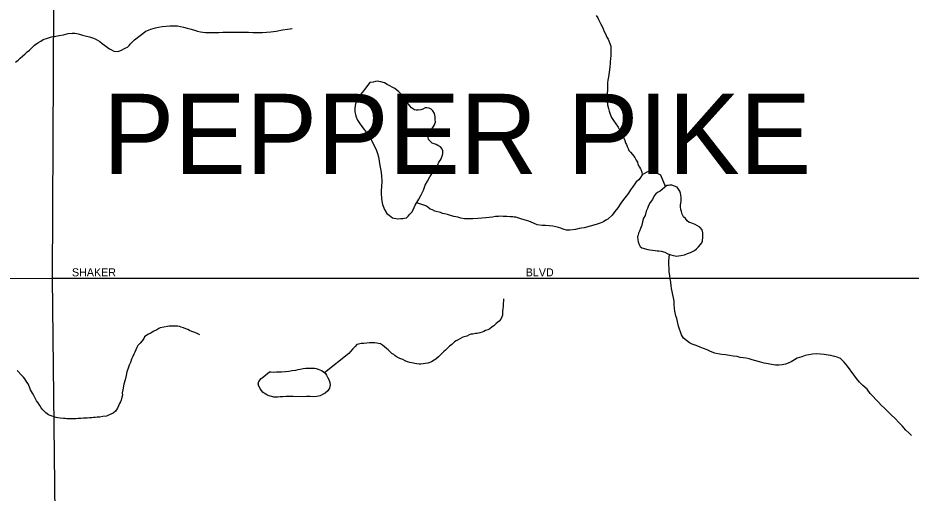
# Model space of a CAD drawing. Extents: x 2010165 to 2382125, y 1060529 to 1407316.
# Drawn here: x 2252478 to 2258056, y 1267561 to 1270526 of the extents above; entities that cross this region are included whole.
import ezdxf

# ---------------------------------------------------------------- set-up
doc = ezdxf.new("R2010")
doc.units = 0
for name, color, linetype in [('GM_X_City_Street', 7, 'Continuous'), ('GM_X_City_Street_Text', 7, 'Continuous'), ('GM_X_Corporation_Text', 7, 'Continuous'), ('GM_X_Minor_Lake', 7, 'Continuous'), ('GM_X_Minor_River', 7, 'Continuous')]:
    doc.layers.add(name, color=color, linetype=linetype)

msp = doc.modelspace()

# ---------------------------------------------------------------- linework, layer by layer
at = {"layer": 'GM_X_City_Street'}
for points in [[(2252981.9, 1262993.5), (2252954.4, 1263068.8), (2252915.1, 1263113.3), (2252871.7, 1263140.8), (2252824, 1263149.3), (2252816.6, 1263241.5), (2252814.5, 1263336.9), (2252745.1, 1264488.8), (2252695.1, 1268900.8), (2252718.3, 1273615)], [(2247545.9, 1268873.2), (2252695.1, 1268900.8), (2259629.6, 1268902.2)]]:
    msp.add_lwpolyline(points, dxfattribs=at)
at = {"layer": 'GM_X_Minor_Lake'}
for points in [[(2254676.4, 1270122.1), (2254643.8, 1270079.9), (2254629.9, 1270061.8), (2254616, 1270045.6), (2254604.1, 1270031.4), (2254596.2, 1270015.3), (2254588.3, 1269997.2), (2254584.4, 1269979.1), (2254582.6, 1269961), (2254582.8, 1269940.9), (2254589.1, 1269912.8), (2254599.3, 1269886.7), (2254611.5, 1269868.7), (2254625.8, 1269848.7), (2254640, 1269828.7), (2254654.2, 1269812.7), (2254664.4, 1269794.7), (2254676.6, 1269780.7), (2254679.6, 1269775.3)], [(2254917.7, 1269987.3), (2254909.6, 1269997.3), (2254901.4, 1270009.3), (2254893.3, 1270021.3), (2254879.1, 1270035.3), (2254866.9, 1270053.3), (2254856.7, 1270065.3), (2254844.6, 1270075.2), (2254832.5, 1270085.2), (2254784.1, 1270111), (2254767.9, 1270120.9), (2254745.8, 1270126.8), (2254731.7, 1270128.7), (2254721.6, 1270130.7), (2254711.6, 1270128.6), (2254697.6, 1270124.5), (2254677.5, 1270122.3), (2254676.4, 1270122.1)], [(2254679.6, 1269775.3), (2254717.5, 1269698.6), (2254723.6, 1269680.6), (2254729.9, 1269658.5), (2254734.1, 1269632.4), (2254738.4, 1269604.3), (2254744.7, 1269574.2), (2254749, 1269542.1), (2254751.3, 1269505.9), (2254747.8, 1269445.6), (2254748, 1269429.6), (2254748.2, 1269401.4), (2254750.4, 1269381.3), (2254754.6, 1269361.3), (2254766.9, 1269331.2), (2254783.2, 1269305.2), (2254797.4, 1269295.2), (2254807.5, 1269287.3), (2254817.6, 1269279.3), (2254827.6, 1269275.4), (2254841.7, 1269273.4), (2254851.8, 1269271.5), (2254869.8, 1269273.6), (2254881.9, 1269273.7), (2254891.9, 1269275.8), (2254905.9, 1269277.9), (2254915.9, 1269288), (2254925.8, 1269302.1), (2254937.7, 1269314.3), (2254947.6, 1269328.4), (2254959.4, 1269356.6), (2254983.2, 1269394.9), (2254997, 1269421.1), (2255010.8, 1269451.4), (2255022.6, 1269481.6), (2255036.4, 1269507.8), (2255050.2, 1269534), (2255064.1, 1269552.2), (2255076, 1269568.4), (2255085.9, 1269582.5), (2255093.8, 1269596.6), (2255101.8, 1269608.7), (2255107.6, 1269624.8), (2255115.6, 1269636.9), (2255121.5, 1269647), (2255125.4, 1269659.1), (2255129.3, 1269669.2), (2255131.3, 1269679.2), (2255131.1, 1269697.3), (2255124.9, 1269711.4), (2255116.8, 1269721.4), (2255100.7, 1269729.3), (2255090.6, 1269735.2), (2255066.4, 1269745.1), (2255052.2, 1269757.1), (2255042.1, 1269767.1), (2255040, 1269779.1), (2255039.9, 1269791.2), (2255041.8, 1269801.2), (2255049.7, 1269817.4), (2255061.6, 1269829.5), (2255073.5, 1269847.7), (2255079.5, 1269857.8), (2255085.3, 1269877.9), (2255085.2, 1269889.9), (2255085, 1269908), (2255082.9, 1269918.1), (2255080.8, 1269930.1), (2255070.7, 1269946.1), (2255058.5, 1269956.1), (2255046.4, 1269962), (2255032.3, 1269963.9), (2255022.3, 1269963.9), (2255006.3, 1269955.7), (2254994.3, 1269951.6), (2254978.3, 1269949.5), (2254966.2, 1269949.4), (2254956.1, 1269951.4), (2254935.9, 1269965.3), (2254925.8, 1269977.3), (2254917.7, 1269987.3)], [(2256530.5, 1269479.6), (2256488.6, 1269445.1), (2256472.7, 1269437), (2256462.7, 1269428.9), (2256452.8, 1269414.7), (2256440.9, 1269392.6), (2256427, 1269374.4), (2256417.2, 1269354.2), (2256409.3, 1269336.1), (2256401.4, 1269319.9), (2256395.6, 1269293.8), (2256385.7, 1269275.6), (2256379.9, 1269253.5), (2256374.1, 1269233.3), (2256366.2, 1269211.2), (2256360.4, 1269195.1), (2256354.4, 1269183), (2256352.5, 1269170.9), (2256348.6, 1269160.8), (2256348.8, 1269140.8), (2256350.9, 1269128.7), (2256357.1, 1269112.7), (2256365.2, 1269098.7), (2256375.3, 1269090.7), (2256411.6, 1269080.9), (2256425.6, 1269079), (2256441.7, 1269077.1), (2256457.8, 1269075.2), (2256469.9, 1269073.2), (2256481.9, 1269073.3), (2256496, 1269069.4), (2256518.1, 1269063.5), (2256536.3, 1269053.6), (2256556.4, 1269047.7), (2256570.5, 1269043.8), (2256582.6, 1269041.8), (2256592.7, 1269039.9), (2256604.7, 1269042), (2256618.7, 1269044.1), (2256640.8, 1269048.2), (2256660.8, 1269056.4), (2256678.8, 1269062.6), (2256702.8, 1269074.8), (2256716.7, 1269084.9), (2256728.7, 1269097.1), (2256740.6, 1269111.2), (2256748.5, 1269121.3), (2256754.4, 1269135.4), (2256756.2, 1269157.5), (2256756, 1269185.6), (2256751.8, 1269203.7), (2256737.6, 1269219.7), (2256707.3, 1269237.6), (2256687.2, 1269245.5), (2256671.1, 1269249.4), (2256656.9, 1269259.3), (2256646.8, 1269273.3), (2256634.6, 1269285.3), (2256626.5, 1269301.3), (2256622.3, 1269317.4), (2256618.2, 1269329.4), (2256616, 1269347.5), (2256615.9, 1269359.6), (2256617.8, 1269369.6), (2256619.7, 1269379.7), (2256619.6, 1269393.7), (2256619.5, 1269407.8), (2256617.4, 1269419.8), (2256615.3, 1269431.9), (2256611.1, 1269443.9), (2256594.8, 1269469.9), (2256578.7, 1269475.8), (2256562.6, 1269481.8), (2256550.6, 1269481.7), (2256540.5, 1269479.6), (2256530.5, 1269479.6)], [(2254049.4, 1268317.7), (2254059.1, 1268317.8), (2254075.2, 1268315.9), (2254093.3, 1268318), (2254109.3, 1268318.1), (2254125.4, 1268318.2), (2254149.5, 1268320.4), (2254169.5, 1268322.5), (2254191.6, 1268324.7), (2254213.7, 1268326.9), (2254229.7, 1268331), (2254241.7, 1268333.1), (2254259.8, 1268337.2), (2254275.8, 1268339.3), (2254287.8, 1268339.4), (2254299.9, 1268339.5), (2254320, 1268339.6), (2254330, 1268339.7), (2254342.1, 1268337.8), (2254354.1, 1268333.8), (2254364.2, 1268329.9), (2254374.3, 1268325.9), (2254384.4, 1268319.9), (2254398.6, 1268306), (2254406.7, 1268296), (2254412.8, 1268284), (2254421, 1268269.9), (2254427.2, 1268249.9), (2254429.3, 1268235.8), (2254427.4, 1268225.8), (2254423.5, 1268215.7), (2254413.6, 1268199.6), (2254397.7, 1268183.4), (2254381.7, 1268175.2), (2254365.7, 1268167.1), (2254345.6, 1268162.9), (2254323.6, 1268160.8), (2254303.5, 1268162.7), (2254281.4, 1268162.5), (2254257.3, 1268162.4), (2254197.1, 1268164)], [(2254197.1, 1268164), (2254195, 1268164), (2254179, 1268163.9), (2254152.9, 1268163.7), (2254132.8, 1268161.5), (2254116.7, 1268161.4), (2254102.7, 1268159.3), (2254092.7, 1268159.3), (2254076.6, 1268159.2), (2254064.5, 1268163.1), (2254054.5, 1268165), (2254042.4, 1268169), (2254032.3, 1268174.9), (2254022.2, 1268180.9), (2254010.1, 1268188.9), (2253997.9, 1268202.8), (2253991.8, 1268212.8), (2253983.6, 1268226.9), (2253979.5, 1268242.9), (2253983.4, 1268257), (2253997.3, 1268275.2), (2254003.3, 1268279.2), (2254049.4, 1268317.7)]]:
    msp.add_lwpolyline(points, dxfattribs=at)
at = {"layer": 'GM_X_Minor_River'}
for points in [[(2256089.4, 1270541.6), (2256099.5, 1270525.6), (2256103.6, 1270515.6), (2256109.8, 1270503.6), (2256115.9, 1270491.6), (2256124.1, 1270475.5), (2256132.3, 1270457.5), (2256140.4, 1270441.5), (2256148.6, 1270425.5), (2256156.8, 1270405.4), (2256165, 1270393.4), (2256169.1, 1270383.4), (2256181.4, 1270349.3), (2256181.5, 1270337.3), (2256181.7, 1270315.2), (2256181.9, 1270293.1), (2256178.1, 1270268.9), (2256176.2, 1270254.8), (2256176.4, 1270240.8), (2256174.5, 1270220.7), (2256172.7, 1270202.6), (2256170.8, 1270186.5), (2256167.1, 1270158.3), (2256163.2, 1270136.2), (2256161.4, 1270120.1), (2256159.5, 1270106), (2256159.6, 1270090), (2256159.8, 1270071.9), (2256157.9, 1270057.8), (2256158.1, 1270041.7), (2256158.2, 1270023.6), (2256158.4, 1270007.6), (2256160.5, 1269995.5), (2256160.6, 1269983.5), (2256166.8, 1269961.4), (2256171, 1269943.3), (2256177.2, 1269925.3), (2256185.4, 1269905.3), (2256197.6, 1269885.3), (2256211.8, 1269865.2), (2256226.1, 1269843.2), (2256238.3, 1269823.2), (2256248.5, 1269803.2), (2256258.7, 1269785.2), (2256269, 1269761.1), (2256273.1, 1269747.1), (2256279.2, 1269735.1), (2256283.4, 1269723.1), (2256289.5, 1269711), (2256293.6, 1269699), (2256303.8, 1269687), (2256315.9, 1269673), (2256330.2, 1269655.1), (2256340.3, 1269639), (2256348.5, 1269625), (2256350.6, 1269613), (2256360.8, 1269595), (2256366.9, 1269585), (2256371, 1269574.9), (2256375.2, 1269562.9), (2256377.3, 1269546.8), (2256367.4, 1269530.7), (2256355.5, 1269514.6), (2256339.6, 1269502.4), (2256327.7, 1269484.2), (2256315.7, 1269470.1), (2256303.8, 1269453.9), (2256292, 1269431.7), (2256276.1, 1269413.6), (2256260.2, 1269393.3), (2256244.4, 1269369.1), (2256224.5, 1269340.9), (2256206.7, 1269318.6), (2256188.8, 1269294.4), (2256162.9, 1269270.1), (2256150.9, 1269264), (2256135, 1269253.9), (2256115, 1269245.7), (2256088.9, 1269237.5), (2256014.8, 1269216.9), (2255998.8, 1269212.8), (2255982.7, 1269210.7), (2255960.7, 1269204.5), (2255924.6, 1269202.2), (2255904.5, 1269202.1), (2255890.4, 1269206), (2255878.3, 1269210), (2255868.3, 1269213.9), (2255854.2, 1269217.8), (2255838.1, 1269221.8), (2255820, 1269225.7), (2255795.9, 1269227.5), (2255773.8, 1269229.4), (2255751.7, 1269231.2), (2255721.5, 1269235.1), (2255697.3, 1269244.9), (2255669.1, 1269256.8), (2255640.9, 1269266.7)], [(2252863.7, 1270423.8), (2252881.9, 1270417.9), (2252908, 1270412), (2252926.1, 1270408.1), (2252944.3, 1270402.2), (2252960.4, 1270394.3), (2252976.5, 1270386.4), (2252990.6, 1270378.4), (2253004.8, 1270366.4), (2253019, 1270356.5), (2253035.1, 1270342.5), (2253051.3, 1270332.6), (2253063.4, 1270326.6), (2253077.5, 1270318.7), (2253097.6, 1270316.8), (2253109.6, 1270318.9), (2253125.6, 1270325.1), (2253139.6, 1270333.2), (2253153.6, 1270339.3), (2253163.6, 1270343.4), (2253173.6, 1270353.5), (2253181.5, 1270363.6), (2253193.5, 1270375.7), (2253207.4, 1270387.9), (2253277.2, 1270442.6), (2253299.2, 1270450.8), (2253309.2, 1270454.9), (2253323.2, 1270459), (2253337.3, 1270463.1), (2253357.3, 1270467.3), (2253379.3, 1270471.4), (2253405.4, 1270473.6), (2253427.5, 1270475.8), (2253453.6, 1270475.9), (2253475.7, 1270476.1), (2253493.8, 1270472.2), (2253511.9, 1270468.3), (2253536, 1270462.4), (2253560.2, 1270454.5), (2253582.3, 1270448.7), (2253600.5, 1270442.7), (2253618.6, 1270438.8), (2253632.6, 1270436.9), (2253650.7, 1270435), (2253680.8, 1270435.2), (2253704.9, 1270435.4), (2253733.1, 1270435.6), (2253759.2, 1270435.8), (2253785.3, 1270435.9), (2253811.4, 1270436.1), (2253835.4, 1270436.3), (2253863.6, 1270436.4), (2253891.7, 1270436.6), (2253917.8, 1270436.8), (2253945.9, 1270435), (2253972, 1270435.2), (2254006.1, 1270435.4), (2254030.2, 1270437.6), (2254058.3, 1270439.8), (2254092.4, 1270444), (2254130.5, 1270450.3), (2254162.6, 1270454.5), (2254178.6, 1270456.6), (2254188.6, 1270458.7), (2254190.6, 1270458.7)], [(2252463.7, 1270250.3), (2252479.7, 1270262.5), (2252493.6, 1270274.6), (2252507.6, 1270286.8), (2252523.5, 1270301), (2252537.4, 1270313.1), (2252551.4, 1270325.3), (2252565.3, 1270339.4), (2252583.2, 1270355.6), (2252603.2, 1270369.8), (2252621.2, 1270380), (2252637.2, 1270390.1), (2252663.2, 1270398.3), (2252689.2, 1270406.6), (2252715.3, 1270412.8), (2252737.3, 1270416.9), (2252763.4, 1270421.1), (2252793.4, 1270429.4), (2252817.5, 1270429.5), (2252833.6, 1270429.6), (2252847.6, 1270427.7), (2252863.7, 1270423.8)], [(2256522.5, 1269473), (2256493.8, 1269543.6), (2256481.7, 1269551.6), (2256467.6, 1269557.5), (2256455.5, 1269561.4), (2256443.4, 1269565.4), (2256429.3, 1269567.3), (2256417.3, 1269567.2), (2256405.3, 1269563.1), (2256405.3, 1269563.1), (2256377.3, 1269547)], [(2255640.9, 1269266.7), (2255618.8, 1269272.6), (2255606.7, 1269276.5), (2255588.6, 1269282.4), (2255578.5, 1269282.3), (2255568.5, 1269284.3), (2255552.4, 1269284.2), (2255532.3, 1269286.1), (2255520.3, 1269286), (2255508.2, 1269285.9), (2255494.2, 1269287.8), (2255480.1, 1269285.7), (2255462, 1269285.6), (2255442, 1269283.4), (2255421.9, 1269281.3), (2255399.9, 1269279.1), (2255375.8, 1269277), (2255349.7, 1269274.8), (2255319.6, 1269272.6), (2255303.5, 1269272.5), (2255287.5, 1269272.4), (2255267.4, 1269272.2), (2255245.3, 1269276.1), (2255225.1, 1269282), (2255201, 1269285.9), (2255180.9, 1269293.8), (2255160.7, 1269299.7), (2255142.6, 1269303.6), (2255130.6, 1269305.5), (2255118.5, 1269311.4), (2255082.3, 1269319.2), (2255068.1, 1269327.2), (2255054, 1269333.1), (2255037.8, 1269345.1), (2255025.7, 1269353), (2254969.4, 1269372.7)], [(2257734.1, 1268253.7), (2257715.8, 1268275.7), (2257699.6, 1268297.7), (2257658.9, 1268351.7), (2257648.8, 1268365.7), (2257638.6, 1268377.7), (2257626.5, 1268389.6), (2257614.3, 1268399.6), (2257594.2, 1268409.5), (2257580.1, 1268413.4), (2257570, 1268415.4), (2257555.9, 1268419.3), (2257537.8, 1268421.2), (2257513.7, 1268425.1), (2257489.6, 1268426.9), (2257463.5, 1268428.8), (2257441.4, 1268426.6), (2257417.3, 1268424.4), (2257395.3, 1268420.3), (2257373.3, 1268410.1), (2257345.2, 1268401.8), (2257327.3, 1268391.7), (2257307.3, 1268379.5), (2257289.3, 1268371.3), (2257271.3, 1268365.2), (2257251.2, 1268361), (2257231.2, 1268358.9), (2257209.1, 1268358.8), (2257185, 1268362.6), (2257162.9, 1268366.5), (2257138.7, 1268372.3), (2257108.5, 1268380.2), (2257086.4, 1268386.1), (2257064.2, 1268391.9), (2257044.1, 1268397.8), (2257026, 1268401.7), (2257007.9, 1268405.6), (2256989.8, 1268407.5), (2256969.7, 1268413.4), (2256945.6, 1268415.3), (2256921.4, 1268419.1), (2256897.3, 1268423), (2256875.2, 1268424.9), (2256849.1, 1268428.7), (2256830.9, 1268434.6), (2256814.8, 1268440.5), (2256798.7, 1268446.4), (2256782.6, 1268454.4), (2256760.4, 1268462.3), (2256738.3, 1268472.2), (2256714.1, 1268482.1), (2256689.9, 1268489.9), (2256671.8, 1268497.9), (2256635.4, 1268527.8), (2256623.1, 1268547.8), (2256604.6, 1268601.9), (2256594.1, 1268650.1), (2256587.9, 1268666.1), (2256581.7, 1268696.2), (2256579.5, 1268712.3), (2256577.3, 1268738.4), (2256577.1, 1268758.5), (2256572.9, 1268778.5), (2256568.7, 1268798.6), (2256564.5, 1268818.7), (2256560.3, 1268836.7), (2256558.2, 1268854.8), (2256555.9, 1268876.9), (2256551.8, 1268896.9), (2256549.6, 1268919), (2256545.3, 1268941.1), (2256545.1, 1268963.2), (2256542.9, 1268985.3), (2256542.8, 1268997.4), (2256542.7, 1269009.4), (2256546.7, 1269050.5)], [(2255510.8, 1268773.5), (2255510.9, 1268761.4), (2255509, 1268743.3), (2255509.2, 1268727.3), (2255507.3, 1268711.2), (2255505.5, 1268695.1), (2255505.5, 1268685.1), (2255503.7, 1268671), (2255499.7, 1268660.9), (2255493.8, 1268646.8), (2255483.9, 1268632.7), (2255466, 1268618.5), (2255450, 1268604.3), (2255440.1, 1268598.2), (2255426.1, 1268586.1), (2255412.1, 1268579.9), (2255398.1, 1268575.8), (2255388.1, 1268569.7), (2255378.1, 1268565.6), (2255364.1, 1268561.5), (2255346.1, 1268557.4), (2255336, 1268557.3), (2255320, 1268553.2), (2255307.9, 1268553.1), (2255295.9, 1268549), (2255281.9, 1268540.9), (2255257.9, 1268532.7), (2255241.9, 1268524.6), (2255227.9, 1268516.4), (2255216, 1268510.3), (2255206, 1268504.2), (2255188.1, 1268488), (2255174.1, 1268477.9), (2255160.2, 1268463.7), (2255148.2, 1268453.6), (2255138.3, 1268443.5), (2255124.3, 1268429.3), (2255114.4, 1268419.2), (2255104.4, 1268411.1), (2255088.5, 1268396.9), (2255078.5, 1268390.8), (2255060.5, 1268380.7), (2255050.5, 1268374.6), (2255038.5, 1268370.5), (2255022.5, 1268368.4), (2255008.4, 1268366.3), (2254994.4, 1268364.2), (2254984.3, 1268366.1), (2254970.3, 1268368), (2254958.2, 1268370), (2254948.1, 1268371.9), (2254938.1, 1268373.8), (2254926, 1268375.8), (2254911.9, 1268379.7), (2254897.8, 1268385.6), (2254881.7, 1268393.6), (2254863.5, 1268401.5), (2254847.4, 1268409.4), (2254835.3, 1268417.4), (2254825.2, 1268425.3), (2254813.1, 1268431.3), (2254798.9, 1268445.3), (2254790.8, 1268455.3), (2254780.7, 1268463.2), (2254768.5, 1268473.2), (2254756.4, 1268483.2), (2254742.3, 1268491.1), (2254730.2, 1268495.1), (2254720.1, 1268497), (2254708.1, 1268498.9), (2254688, 1268498.8), (2254673.9, 1268498.7), (2254657.9, 1268496.6), (2254639.8, 1268494.4), (2254621.8, 1268494.3), (2254605.7, 1268490.2), (2254595.7, 1268488.1), (2254583.8, 1268476), (2254569.9, 1268461.8), (2254556, 1268443.6), (2254546, 1268431.5), (2254393.5, 1268311)], [(2253615.4, 1268547.9), (2253593.2, 1268557.8), (2253577, 1268565.8), (2253565, 1268569.7), (2253550.9, 1268575.6), (2253538.8, 1268581.6), (2253526.7, 1268585.5), (2253512.6, 1268591.5), (2253498.5, 1268595.4), (2253488.4, 1268599.3), (2253474.3, 1268601.3), (2253464.3, 1268603.2), (2253454.2, 1268603.1), (2253440.2, 1268603.1), (2253424.1, 1268602.9), (2253412.1, 1268600.8), (2253368, 1268592.5), (2253358, 1268588.4), (2253346, 1268580.3), (2253324, 1268568.1), (2253308.1, 1268558), (2253294.1, 1268551.8), (2253284.1, 1268545.7), (2253270.1, 1268535.6), (2253264.2, 1268525.5), (2253254.3, 1268511.4), (2253242.3, 1268497.2), (2253228.4, 1268481.1), (2253220.5, 1268469), (2253214.6, 1268454.9), (2253208.7, 1268440.8), (2253202.8, 1268426.6), (2253196.9, 1268412.5), (2253189, 1268396.4), (2253181.2, 1268376.3), (2253173.3, 1268358.1), (2253167.4, 1268340), (2253159.6, 1268317.9), (2253153.8, 1268293.7), (2253148, 1268267.5), (2253140.2, 1268239.4), (2253134.5, 1268205.2), (2253130.7, 1268187.1), (2253130.8, 1268171), (2253126.9, 1268158.9), (2253123, 1268140.8), (2253119.1, 1268130.7), (2253113.2, 1268120.6), (2253107.3, 1268104.5), (2253101.4, 1268090.4), (2253087.5, 1268072.2), (2253073.6, 1268060.1), (2253059.6, 1268053.9), (2253031.6, 1268041.7), (2253009.5, 1268039.6), (2252989.4, 1268035.4), (2252973.4, 1268035.3), (2252961.4, 1268033.2), (2252951.3, 1268033.1), (2252939.3, 1268031.1), (2252925.2, 1268031), (2252911.2, 1268028.9), (2252889.1, 1268028.7), (2252871.1, 1268026.6), (2252855, 1268026.5), (2252843, 1268024.4), (2252830.9, 1268024.3), (2252816.9, 1268024.2), (2252804.8, 1268024.1), (2252794.8, 1268024.1), (2252784.7, 1268024), (2252774.7, 1268025.9), (2252762.6, 1268025.9), (2252742.5, 1268027.7), (2252728.5, 1268029.7), (2252718.4, 1268031.6), (2252702.3, 1268037.5), (2252692.2, 1268041.5), (2252680.1, 1268045.4), (2252670.1, 1268049.4), (2252653.9, 1268061.3), (2252633.6, 1268081.3), (2252623.5, 1268093.3), (2252615.3, 1268107.3), (2252605.2, 1268123.3), (2252595, 1268137.3), (2252586.8, 1268153.3), (2252578.6, 1268169.3), (2252570.5, 1268183.3), (2252564.4, 1268195.4), (2252558.2, 1268205.4), (2252554.1, 1268217.4), (2252546, 1268231.4), (2252541.8, 1268243.4), (2252533.7, 1268253.4), (2252527.6, 1268263.4), (2252521.5, 1268273.4), (2252513.4, 1268283.4), (2252505.3, 1268293.4), (2252474.9, 1268325.4)], [(2258058.3, 1267920.3), (2258042.1, 1267936.2), (2258023.9, 1267954.2), (2257999.5, 1267980.2), (2257979.3, 1268002.1), (2257957, 1268026.1), (2257932.7, 1268050.1), (2257910.4, 1268070), (2257890.1, 1268090), (2257869.9, 1268109.9), (2257851.7, 1268127.9), (2257835.4, 1268143.9), (2257819.2, 1268163.8), (2257801, 1268181.8), (2257782.7, 1268209.8), (2257754.4, 1268231.7), (2257734.1, 1268253.7)]]:
    msp.add_lwpolyline(points, dxfattribs=at)

# ---------------------------------------------------------------- texts
at = {"layer": 'GM_X_City_Street_Text'}
for s, p in [('SHAKER', (2252816.1, 1268913.3)), ('BLVD', (2255649.7, 1268913.3))]:
    msp.add_text(s, height=50, rotation=0, dxfattribs=at).set_placement(p)
at = {"layer": 'GM_X_Corporation_Text'}
msp.add_text('PEPPER PIKE', height=500, rotation=0, dxfattribs=at).set_placement((2253009.7, 1269552.2))

doc.saveas('drawing.dxf')
